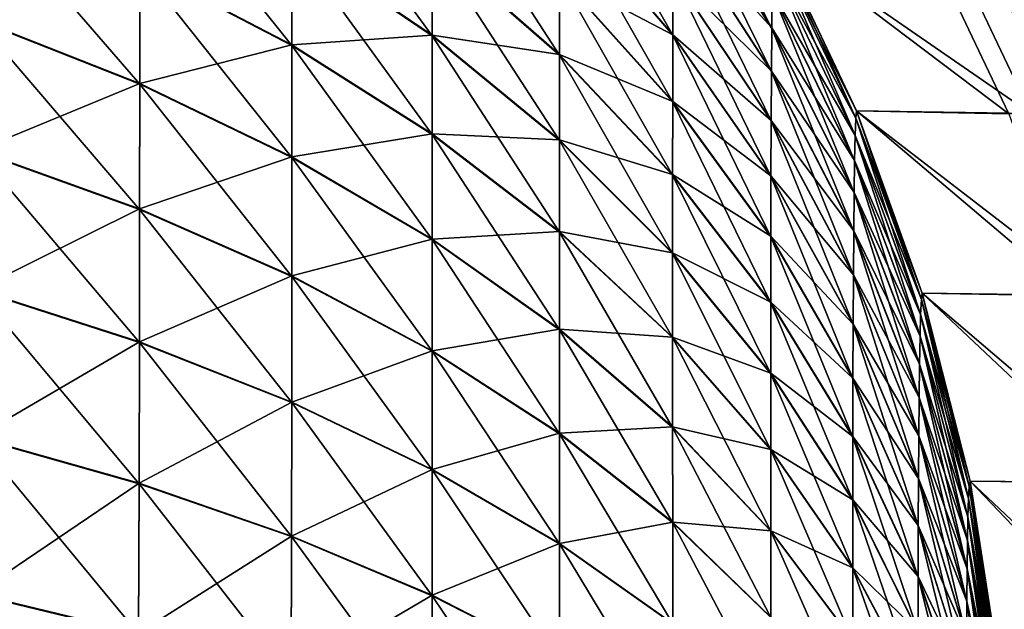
# Model space of a CAD drawing. Header units: metres. Extents: x -2 to 85, y -75 to 96.
# Tile 424 of 444: x 10.932 to 11.663, y 73.399 to 73.837. Entities that reach past the tile are written whole.
import ezdxf

# ---------------------------------------------------------------- set-up
doc = ezdxf.new("R2010")
doc.units = ezdxf.units.M
doc.layers.add('solid_20204500', color=7, linetype='CONTINUOUS')

msp = doc.modelspace()

# ---------------------------------------------------------------- linework, layer by layer
at = {"layer": 'solid_20204500'}
for points in [[(11.490496, 73.830696, -73.094818), (11.417357, 73.946915, -73.134209), (11.417522, 73.976753, -73.038734)], [(11.490761, 73.857697, -73.008354), (11.490496, 73.830696, -73.094818), (11.417522, 73.976753, -73.038734)], [(11.238382, 73.825066, -73.752335), (11.134171, 73.895836, -73.818436), (11.134135, 73.968544, -73.735245)], [(11.238368, 73.893379, -73.674179), (11.238382, 73.825066, -73.752335), (11.134135, 73.968544, -73.735245)], [(11.417023, 73.825706, -73.388519), (11.332903, 73.924065, -73.448006), (11.332922, 73.973366, -73.361092)], [(11.417109, 73.870987, -73.308701), (11.417023, 73.825706, -73.388519), (11.332922, 73.973366, -73.361092)], [(11.134171, 73.817932, -73.896408), (11.021217, 73.876976, -73.959709), (11.021217, 73.959106, -73.877502)], [(11.134171, 73.895836, -73.818436), (11.134171, 73.817932, -73.896408), (11.021217, 73.959106, -73.877502)], [(11.332879, 73.810852, -73.607101), (11.238368, 73.893379, -73.674179), (11.238338, 73.956802, -73.591148)], [(11.332889, 73.869812, -73.529915), (11.332879, 73.810852, -73.607101), (11.238338, 73.956802, -73.591148)], [(11.417357, 73.947227, 73.133804), (11.41722, 73.911827, 73.223671), (11.490496, 73.830978, 73.094444)], [(11.490275, 73.79863, -73.176147), (11.41722, 73.911484, -73.224022), (11.417357, 73.946915, -73.134209)], [(11.417357, 73.947227, 73.133804), (11.490496, 73.830978, 73.094444), (11.490762, 73.857803, 73.008118)], [(11.490496, 73.830696, -73.094818), (11.490275, 73.79863, -73.176147), (11.417357, 73.946915, -73.134209)], [(11.021157, 73.789345, -74.036354), (10.900468, 73.836914, -74.095062), (10.900554, 73.928505, -74.014977)], [(11.021217, 73.876976, -73.959709), (11.021157, 73.789345, -74.036354), (10.900554, 73.928505, -74.014977)], [(11.332903, 73.924355, 73.447655), (11.332889, 73.870209, 73.529556), (11.417023, 73.825974, 73.388199)], [(11.416959, 73.775887, -73.463737), (11.332889, 73.869812, -73.529915), (11.332903, 73.924065, -73.448006)], [(11.332903, 73.924355, 73.447655), (11.417023, 73.825974, 73.388199), (11.417109, 73.871262, 73.30838)], [(11.417023, 73.825706, -73.388519), (11.416959, 73.775887, -73.463737), (11.332903, 73.924065, -73.448006)], [(11.41722, 73.911827, 73.223671), (11.417109, 73.871262, 73.30838), (11.490275, 73.798935, 73.175827)], [(11.490097, 73.761971, -73.252823), (11.417109, 73.870987, -73.308701), (11.41722, 73.911484, -73.224022)], [(11.41722, 73.911827, 73.223671), (11.490275, 73.798935, 73.175827), (11.490496, 73.830978, 73.094444)], [(11.490275, 73.79863, -73.176147), (11.490097, 73.761971, -73.252823), (11.41722, 73.911484, -73.224022)], [(11.021217, 73.877502, 73.959106), (11.134171, 73.818436, 73.895836), (11.134171, 73.896408, 73.817932)], [(11.134171, 73.896408, 73.817932), (11.238382, 73.8256, 73.751869), (11.238368, 73.893921, 73.673775)], [(11.134171, 73.896408, 73.817932), (11.134171, 73.818436, 73.895836), (11.238382, 73.8256, 73.751869)], [(11.238382, 73.751869, -73.8256), (11.134171, 73.817932, -73.896408), (11.134171, 73.895836, -73.818436)], [(11.238382, 73.825066, -73.752335), (11.238382, 73.751869, -73.8256), (11.134171, 73.895836, -73.818436)], [(11.491458, 73.893211, 72.816879), (11.553511, 73.769371, 72.709686), (11.491993, 73.899475, 72.708946)], [(11.55291, 73.763992, -72.805679), (11.491458, 73.893318, -72.81678), (11.491913, 73.899429, -72.708946)], [(11.666527, 73.767082, -61.803432), (11.553486, 73.769363, -72.709679), (11.491913, 73.899429, -72.708946)], [(11.55291, 73.763992, -72.805679), (11.491913, 73.899429, -72.708946), (11.553486, 73.769363, -72.709679)], [(11.60502, 73.897072, -61.802807), (11.666527, 73.767082, -61.803432), (11.491913, 73.899429, -72.708946)], [(11.682988, 73.76738, 60.187912), (11.491993, 73.899475, 72.708946), (11.553511, 73.769371, 72.709686)], [(11.682988, 73.76738, 60.187912), (11.621449, 73.897209, 60.187302), (11.491993, 73.899475, 72.708946)], [(11.762628, 73.764694, -50.886116), (11.666527, 73.767082, -61.803432), (11.60502, 73.897072, -61.802807)], [(11.701114, 73.894676, -50.885597), (11.762628, 73.764694, -50.886116), (11.60502, 73.897072, -61.802807)], [(11.727097, 73.894447, 47.652912), (11.621449, 73.897209, 60.187302), (11.682988, 73.76738, 60.187912)], [(11.238368, 73.893921, 73.673775), (11.332879, 73.811356, 73.60672), (11.332889, 73.870209, 73.529556)], [(11.238368, 73.893921, 73.673775), (11.238382, 73.8256, 73.751869), (11.332879, 73.811356, 73.60672)], [(11.332874, 73.747345, -73.679749), (11.238382, 73.825066, -73.752335), (11.238368, 73.893379, -73.674179)], [(11.332879, 73.810852, -73.607101), (11.332874, 73.747345, -73.679749), (11.238368, 73.893379, -73.674179)], [(11.55243, 73.751221, -72.894043), (11.491078, 73.878899, -72.916023), (11.491458, 73.893318, -72.81678)], [(11.491458, 73.893211, 72.816879), (11.491079, 73.878845, 72.916039), (11.55291, 73.763901, 72.805771)], [(11.55291, 73.763992, -72.805679), (11.55243, 73.751221, -72.894043), (11.491458, 73.893318, -72.81678)], [(11.491458, 73.893211, 72.816879), (11.55291, 73.763901, 72.805771), (11.553511, 73.769371, 72.709686)], [(10.900466, 73.837387, 74.094429), (11.021156, 73.789803, 74.035744), (11.021217, 73.877502, 73.959106)], [(11.021217, 73.877502, 73.959106), (11.021156, 73.789803, 74.035744), (11.134171, 73.818436, 73.895836)], [(11.134135, 73.73481, -73.969116), (11.021157, 73.789345, -74.036354), (11.021217, 73.876976, -73.959709)], [(11.134171, 73.817932, -73.896408), (11.134135, 73.73481, -73.969116), (11.021217, 73.876976, -73.959709)], [(11.552027, 73.732391, -72.97625), (11.490761, 73.857697, -73.008354), (11.491078, 73.878899, -72.916023)], [(11.491079, 73.878845, 72.916039), (11.490762, 73.857803, 73.008118), (11.55243, 73.751167, 72.894051)], [(11.55243, 73.751221, -72.894043), (11.552027, 73.732391, -72.97625), (11.491078, 73.878899, -72.916023)], [(11.491079, 73.878845, 72.916039), (11.55243, 73.751167, 72.894051), (11.55291, 73.763901, 72.805771)], [(11.332889, 73.870209, 73.529556), (11.332879, 73.811356, 73.60672), (11.416959, 73.776245, 73.463409)], [(11.416917, 73.721741, -73.534622), (11.332879, 73.810852, -73.607101), (11.332889, 73.869812, -73.529915)], [(11.332889, 73.870209, 73.529556), (11.416959, 73.776245, 73.463409), (11.417023, 73.825974, 73.388199)], [(11.416959, 73.775887, -73.463737), (11.416917, 73.721741, -73.534622), (11.332889, 73.869812, -73.529915)], [(11.417109, 73.871262, 73.30838), (11.417023, 73.825974, 73.388199), (11.490097, 73.762222, 73.252533)], [(11.489957, 73.720978, -73.325104), (11.417023, 73.825706, -73.388519), (11.417109, 73.870987, -73.308701)], [(11.417109, 73.871262, 73.30838), (11.490097, 73.762222, 73.252533), (11.490275, 73.798935, 73.175827)], [(11.490097, 73.761971, -73.252823), (11.489957, 73.720978, -73.325104), (11.417109, 73.870987, -73.308701)], [(11.490762, 73.857803, 73.008118), (11.490496, 73.830978, 73.094444), (11.552028, 73.732491, 72.976036)], [(11.55169, 73.708389, -73.053238), (11.490496, 73.830696, -73.094818), (11.490761, 73.857697, -73.008354)], [(11.552027, 73.732391, -72.97625), (11.55169, 73.708389, -73.053238), (11.490761, 73.857697, -73.008354)], [(11.490762, 73.857803, 73.008118), (11.552028, 73.732491, 72.976036), (11.55243, 73.751167, 72.894051)], [(10.900466, 73.837387, 74.094429), (10.900293, 73.739983, 74.168755), (11.021156, 73.789803, 74.035744)], [(11.021035, 73.696175, -74.107361), (10.900293, 73.739532, -74.169258), (10.900468, 73.836914, -74.095062)], [(11.021157, 73.789345, -74.036354), (11.021035, 73.696175, -74.107361), (10.900468, 73.836914, -74.095062)], [(11.490496, 73.830978, 73.094444), (11.490275, 73.798935, 73.175827), (11.551691, 73.708641, 73.05291)], [(11.551412, 73.679878, -73.125664), (11.490275, 73.79863, -73.176147), (11.490496, 73.830696, -73.094818)], [(11.490496, 73.830978, 73.094444), (11.551691, 73.708641, 73.05291), (11.552028, 73.732491, 72.976036)], [(11.55169, 73.708389, -73.053238), (11.551412, 73.679878, -73.125664), (11.490496, 73.830696, -73.094818)], [(11.134171, 73.818436, 73.895836), (11.238382, 73.752342, 73.825058), (11.238382, 73.8256, 73.751869)], [(11.238382, 73.8256, 73.751869), (11.332874, 73.747849, 73.679306), (11.332879, 73.811356, 73.60672)], [(11.238382, 73.8256, 73.751869), (11.238382, 73.752342, 73.825058), (11.332874, 73.747849, 73.679306)], [(11.332874, 73.679306, -73.747849), (11.238382, 73.751869, -73.8256), (11.238382, 73.825066, -73.752335)], [(11.332874, 73.747345, -73.679749), (11.332874, 73.679306, -73.747849), (11.238382, 73.825066, -73.752335)], [(11.417023, 73.825974, 73.388199), (11.416959, 73.776245, 73.463409), (11.489957, 73.721222, 73.324814)], [(11.489855, 73.675873, -73.393227), (11.416959, 73.775887, -73.463737), (11.417023, 73.825706, -73.388519)], [(11.417023, 73.825974, 73.388199), (11.489957, 73.721222, 73.324814), (11.490097, 73.762222, 73.252533)], [(11.489957, 73.720978, -73.325104), (11.489855, 73.675873, -73.393227), (11.417023, 73.825706, -73.388519)], [(11.021156, 73.789803, 74.035744), (11.134135, 73.735245, 73.968544), (11.134171, 73.818436, 73.895836)], [(11.134171, 73.818436, 73.895836), (11.134135, 73.735245, 73.968544), (11.238382, 73.752342, 73.825058)], [(11.238368, 73.673775, -73.893913), (11.134135, 73.73481, -73.969116), (11.134171, 73.817932, -73.896408)], [(11.238382, 73.751869, -73.8256), (11.238368, 73.673775, -73.893913), (11.134171, 73.817932, -73.896408)], [(11.332879, 73.811356, 73.60672), (11.332874, 73.747849, 73.679306), (11.416917, 73.722198, 73.534271)], [(11.416896, 73.663422, -73.601334), (11.332874, 73.747345, -73.679749), (11.332879, 73.810852, -73.607101)], [(11.332879, 73.811356, 73.60672), (11.416917, 73.722198, 73.534271), (11.416959, 73.776245, 73.463409)], [(11.416917, 73.721741, -73.534622), (11.416896, 73.663422, -73.601334), (11.332879, 73.810852, -73.607101)], [(11.490275, 73.798935, 73.175827), (11.490097, 73.762222, 73.252533), (11.551412, 73.680153, 73.125374)], [(11.551185, 73.647263, -73.193947), (11.490097, 73.761971, -73.252823), (11.490275, 73.79863, -73.176147)], [(11.490275, 73.798935, 73.175827), (11.551412, 73.680153, 73.125374), (11.551691, 73.708641, 73.05291)], [(11.551412, 73.679878, -73.125664), (11.551185, 73.647263, -73.193947), (11.490275, 73.79863, -73.176147)], [(10.900293, 73.739983, 74.168755), (11.021035, 73.696609, 74.106888), (11.021156, 73.789803, 74.035744)], [(11.021156, 73.789803, 74.035744), (11.021035, 73.696609, 74.106888), (11.134135, 73.735245, 73.968544)], [(11.134062, 73.646454, -74.036491), (11.021035, 73.696175, -74.107361), (11.021157, 73.789345, -74.036354)], [(11.134135, 73.73481, -73.969116), (11.134062, 73.646454, -74.036491), (11.021157, 73.789345, -74.036354)], [(11.416959, 73.776245, 73.463409), (11.416917, 73.722198, 73.534271), (11.489854, 73.676201, 73.392929)], [(11.489787, 73.626846, -73.457413), (11.416917, 73.721741, -73.534622), (11.416959, 73.775887, -73.463737)], [(11.416959, 73.776245, 73.463409), (11.489854, 73.676201, 73.392929), (11.489957, 73.721222, 73.324814)], [(11.489855, 73.675873, -73.393227), (11.489787, 73.626846, -73.457413), (11.416959, 73.775887, -73.463737)], [(11.601123, 73.618263, -72.87101), (11.55243, 73.751221, -72.894043), (11.55291, 73.763992, -72.805679)], [(11.55291, 73.763901, 72.805771), (11.55243, 73.751167, 72.894051), (11.601659, 73.629234, 72.794044)], [(11.55291, 73.763901, 72.805771), (11.602304, 73.633881, 72.710281), (11.553511, 73.769371, 72.709686)], [(11.601659, 73.629311, -72.793961), (11.55291, 73.763992, -72.805679), (11.553486, 73.769363, -72.709679)], [(11.601659, 73.629311, -72.793961), (11.601123, 73.618263, -72.87101), (11.55291, 73.763992, -72.805679)], [(11.55291, 73.763901, 72.805771), (11.601659, 73.629234, 72.794044), (11.602304, 73.633881, 72.710281)], [(11.715602, 73.631958, -61.80394), (11.602304, 73.633881, -72.710281), (11.553486, 73.769363, -72.709679)], [(11.601659, 73.629311, -72.793961), (11.553486, 73.769363, -72.709679), (11.602304, 73.633881, -72.710281)], [(11.666527, 73.767082, -61.803432), (11.715602, 73.631958, -61.80394), (11.553486, 73.769363, -72.709679)], [(11.731824, 73.632256, 60.188404), (11.553511, 73.769371, 72.709686), (11.602304, 73.633881, 72.710281)], [(11.731824, 73.632256, 60.188404), (11.682988, 73.76738, 60.187912), (11.553511, 73.769371, 72.709686)], [(11.490097, 73.762222, 73.252533), (11.489957, 73.721222, 73.324814), (11.551185, 73.647491, 73.193687)], [(11.551007, 73.610786, -73.258316), (11.489957, 73.720978, -73.325104), (11.490097, 73.761971, -73.252823)], [(11.490097, 73.762222, 73.252533), (11.551185, 73.647491, 73.193687), (11.551412, 73.680153, 73.125374)], [(11.551185, 73.647263, -73.193947), (11.551007, 73.610786, -73.258316), (11.490097, 73.761971, -73.252823)], [(11.134135, 73.735245, 73.968544), (11.238368, 73.674187, 73.893379), (11.238382, 73.752342, 73.825058)], [(11.238382, 73.752342, 73.825058), (11.238368, 73.674187, 73.893379), (11.332874, 73.679749, 73.747345)], [(11.332879, 73.60672, -73.811356), (11.238368, 73.673775, -73.893913), (11.238382, 73.751869, -73.8256)], [(11.238382, 73.752342, 73.825058), (11.332874, 73.679749, 73.747345), (11.332874, 73.747849, 73.679306)], [(11.332874, 73.679306, -73.747849), (11.332879, 73.60672, -73.811356), (11.238382, 73.751869, -73.8256)], [(11.600674, 73.601929, -72.942696), (11.552027, 73.732391, -72.97625), (11.55243, 73.751221, -72.894043)], [(11.55243, 73.751167, 72.894051), (11.552028, 73.732491, 72.976036), (11.601124, 73.618225, 72.871017)], [(11.601123, 73.618263, -72.87101), (11.600674, 73.601929, -72.942696), (11.55243, 73.751221, -72.894043)], [(11.55243, 73.751167, 72.894051), (11.601124, 73.618225, 72.871017), (11.601659, 73.629234, 72.794044)], [(11.332874, 73.747849, 73.679306), (11.416896, 73.663879, 73.600937), (11.416917, 73.722198, 73.534271)], [(11.332874, 73.747849, 73.679306), (11.332874, 73.679749, 73.747345), (11.416896, 73.663879, 73.600937)], [(11.416896, 73.600937, -73.663879), (11.332874, 73.679306, -73.747849), (11.332874, 73.747345, -73.679749)], [(11.416896, 73.663422, -73.601334), (11.416896, 73.600937, -73.663879), (11.332874, 73.747345, -73.679749)], [(10.900293, 73.739983, 74.168755), (10.90003, 73.636597, 74.237099), (11.021035, 73.696609, 74.106888)], [(11.02085, 73.59729, -74.172661), (10.90003, 73.636162, -74.237465), (10.900293, 73.739532, -74.169258)], [(11.021035, 73.696175, -74.107361), (11.02085, 73.59729, -74.172661), (10.900293, 73.739532, -74.169258)], [(11.021035, 73.696609, 74.106888), (11.134062, 73.646858, 74.036034), (11.134135, 73.735245, 73.968544)], [(11.134135, 73.735245, 73.968544), (11.134062, 73.646858, 74.036034), (11.238368, 73.674187, 73.893379)], [(11.238338, 73.590759, -73.95723), (11.134062, 73.646454, -74.036491), (11.134135, 73.73481, -73.969116)], [(11.238368, 73.673775, -73.893913), (11.238338, 73.590759, -73.95723), (11.134135, 73.73481, -73.969116)], [(11.600298, 73.581062, -73.009842), (11.55169, 73.708389, -73.053238), (11.552027, 73.732391, -72.97625)], [(11.552028, 73.732491, 72.976036), (11.551691, 73.708641, 73.05291), (11.600675, 73.602013, 72.942513)], [(11.600674, 73.601929, -72.942696), (11.600298, 73.581062, -73.009842), (11.552027, 73.732391, -72.97625)], [(11.552028, 73.732491, 72.976036), (11.600675, 73.602013, 72.942513), (11.601124, 73.618225, 72.871017)], [(11.416917, 73.722198, 73.534271), (11.416896, 73.663879, 73.600937), (11.489786, 73.627266, 73.4571)], [(11.489753, 73.574043, -73.517822), (11.416896, 73.663422, -73.601334), (11.416917, 73.721741, -73.534622)], [(11.416917, 73.722198, 73.534271), (11.489786, 73.627266, 73.4571), (11.489854, 73.676201, 73.392929)], [(11.489787, 73.626846, -73.457413), (11.489753, 73.574043, -73.517822), (11.416917, 73.721741, -73.534622)], [(11.489957, 73.721222, 73.324814), (11.489854, 73.676201, 73.392929), (11.551008, 73.611, 73.258057)], [(11.550878, 73.570641, -73.318977), (11.489855, 73.675873, -73.393227), (11.489957, 73.720978, -73.325104)], [(11.489957, 73.721222, 73.324814), (11.551008, 73.611, 73.258057), (11.551185, 73.647491, 73.193687)], [(11.551007, 73.610786, -73.258316), (11.550878, 73.570641, -73.318977), (11.489957, 73.720978, -73.325104)], [(11.551691, 73.708641, 73.05291), (11.551412, 73.680153, 73.125374), (11.600298, 73.581284, 73.009552)], [(11.599986, 73.556252, -73.073006), (11.551412, 73.679878, -73.125664), (11.55169, 73.708389, -73.053238)], [(11.600298, 73.581062, -73.009842), (11.599986, 73.556252, -73.073006), (11.55169, 73.708389, -73.053238)], [(11.551691, 73.708641, 73.05291), (11.600298, 73.581284, 73.009552), (11.600675, 73.602013, 72.942513)], [(10.90003, 73.636597, 74.237099), (11.02085, 73.597702, 74.17231), (11.021035, 73.696609, 74.106888)], [(11.021035, 73.696609, 74.106888), (11.02085, 73.597702, 74.17231), (11.134062, 73.646858, 74.036034)], [(11.13395, 73.552658, -74.098457), (11.02085, 73.59729, -74.172661), (11.021035, 73.696175, -74.107361)], [(11.134062, 73.646454, -74.036491), (11.13395, 73.552658, -74.098457), (11.021035, 73.696175, -74.107361)], [(11.238368, 73.674187, 73.893379), (11.332879, 73.607101, 73.810852), (11.332874, 73.679749, 73.747345)], [(11.332874, 73.679749, 73.747345), (11.416896, 73.601341, 73.663414), (11.416896, 73.663879, 73.600937)], [(11.332874, 73.679749, 73.747345), (11.332879, 73.607101, 73.810852), (11.416896, 73.601341, 73.663414)], [(11.416917, 73.534271, -73.722198), (11.332879, 73.60672, -73.811356), (11.332874, 73.679306, -73.747849)], [(11.416896, 73.600937, -73.663879), (11.416917, 73.534271, -73.722198), (11.332874, 73.679306, -73.747849)], [(11.489854, 73.676201, 73.392929), (11.489786, 73.627266, 73.4571), (11.550877, 73.57093, 73.31871)], [(11.550792, 73.527, -73.376129), (11.489787, 73.626846, -73.457413), (11.489855, 73.675873, -73.393227)], [(11.489854, 73.676201, 73.392929), (11.550877, 73.57093, 73.31871), (11.551008, 73.611, 73.258057)], [(11.550878, 73.570641, -73.318977), (11.550792, 73.527, -73.376129), (11.489855, 73.675873, -73.393227)], [(11.551412, 73.680153, 73.125374), (11.551185, 73.647491, 73.193687), (11.599986, 73.556488, 73.072762)], [(11.599733, 73.527855, -73.132568), (11.551185, 73.647263, -73.193947), (11.551412, 73.679878, -73.125664)], [(11.551412, 73.680153, 73.125374), (11.599986, 73.556488, 73.072762), (11.600298, 73.581284, 73.009552)], [(11.599986, 73.556252, -73.073006), (11.599733, 73.527855, -73.132568), (11.551412, 73.679878, -73.125664)], [(11.134062, 73.646858, 74.036034), (11.238338, 73.591148, 73.956802), (11.238368, 73.674187, 73.893379)], [(11.238368, 73.674187, 73.893379), (11.238338, 73.591148, 73.956802), (11.332879, 73.607101, 73.810852)], [(11.332889, 73.529556, -73.870209), (11.238338, 73.590759, -73.95723), (11.238368, 73.673775, -73.893913)], [(11.332879, 73.60672, -73.811356), (11.332889, 73.529556, -73.870209), (11.238368, 73.673775, -73.893913)], [(11.416896, 73.663879, 73.600937), (11.489753, 73.574455, 73.517464), (11.489786, 73.627266, 73.4571)], [(11.416896, 73.663879, 73.600937), (11.416896, 73.601341, 73.663414), (11.489753, 73.574455, 73.517464)], [(11.489753, 73.517464, -73.574455), (11.416896, 73.600937, -73.663879), (11.416896, 73.663422, -73.601334)], [(11.489753, 73.574043, -73.517822), (11.489753, 73.517464, -73.574455), (11.416896, 73.663422, -73.601334)], [(11.02085, 73.597702, 74.17231), (11.13395, 73.553055, 74.098122), (11.134062, 73.646858, 74.036034)], [(11.134062, 73.646858, 74.036034), (11.13395, 73.553055, 74.098122), (11.238338, 73.591148, 73.956802)], [(11.238295, 73.502647, -74.015465), (11.13395, 73.552658, -74.098457), (11.134062, 73.646454, -74.036491)], [(11.238338, 73.590759, -73.95723), (11.238295, 73.502647, -74.015465), (11.134062, 73.646454, -74.036491)], [(11.599535, 73.496071, -73.188713), (11.551007, 73.610786, -73.258316), (11.551185, 73.647263, -73.193947)], [(11.551185, 73.647491, 73.193687), (11.551008, 73.611, 73.258057), (11.599733, 73.528046, 73.132347)], [(11.551185, 73.647491, 73.193687), (11.599733, 73.528046, 73.132347), (11.599986, 73.556488, 73.072762)], [(11.599733, 73.527855, -73.132568), (11.599535, 73.496071, -73.188713), (11.551185, 73.647263, -73.193947)], [(10.90003, 73.636597, 74.237099), (10.899673, 73.526901, 74.299171), (11.02085, 73.597702, 74.17231)], [(11.020599, 73.49234, -74.232117), (10.899673, 73.526459, -74.299553), (10.90003, 73.636162, -74.237465)], [(11.02085, 73.59729, -74.172661), (11.020599, 73.49234, -74.232117), (10.90003, 73.636162, -74.237465)], [(11.601659, 73.629234, 72.794044), (11.637877, 73.494347, 72.710724), (11.602304, 73.633881, 72.710281)], [(11.637282, 73.490631, -72.781746), (11.601659, 73.629311, -72.793961), (11.602304, 73.633881, -72.710281)], [(11.767509, 73.493073, 60.188774), (11.602304, 73.633881, 72.710281), (11.637877, 73.494347, 72.710724)], [(11.767509, 73.493073, 60.188774), (11.731824, 73.632256, 60.188404), (11.602304, 73.633881, 72.710281)], [(11.715602, 73.631958, -61.80394), (11.751703, 73.49295, -61.804325), (11.602304, 73.633881, -72.710281)], [(11.751703, 73.49295, -61.804325), (11.637937, 73.494354, -72.710724), (11.602304, 73.633881, -72.710281)], [(11.637282, 73.490631, -72.781746), (11.602304, 73.633881, -72.710281), (11.637937, 73.494354, -72.710724)], [(11.489786, 73.627266, 73.4571), (11.489753, 73.574455, 73.517464), (11.550791, 73.527367, 73.375854)], [(11.550748, 73.47998, -73.429924), (11.489753, 73.574043, -73.517822), (11.489787, 73.626846, -73.457413)], [(11.489786, 73.627266, 73.4571), (11.550791, 73.527367, 73.375854), (11.550877, 73.57093, 73.31871)], [(11.550792, 73.527, -73.376129), (11.550748, 73.47998, -73.429924), (11.489787, 73.626846, -73.457413)], [(11.636739, 73.481377, -72.847153), (11.601123, 73.618263, -72.87101), (11.601659, 73.629311, -72.793961)], [(11.601659, 73.629234, 72.794044), (11.601124, 73.618225, 72.871017), (11.637282, 73.490562, 72.781815)], [(11.637282, 73.490631, -72.781746), (11.636739, 73.481377, -72.847153), (11.601659, 73.629311, -72.793961)], [(11.601659, 73.629234, 72.794044), (11.637282, 73.490562, 72.781815), (11.637877, 73.494347, 72.710724)], [(11.636283, 73.467606, -72.908028), (11.600674, 73.601929, -72.942696), (11.601123, 73.618263, -72.87101)], [(11.601124, 73.618225, 72.871017), (11.600675, 73.602013, 72.942513), (11.636739, 73.481339, 72.84716)], [(11.636739, 73.481377, -72.847153), (11.636283, 73.467606, -72.908028), (11.601123, 73.618263, -72.87101)], [(11.601124, 73.618225, 72.871017), (11.636739, 73.481339, 72.84716), (11.637282, 73.490562, 72.781815)], [(11.551008, 73.611, 73.258057), (11.550877, 73.57093, 73.31871), (11.599535, 73.496262, 73.188492)], [(11.59939, 73.46109, -73.241631), (11.550878, 73.570641, -73.318977), (11.551007, 73.610786, -73.258316)], [(11.599535, 73.496071, -73.188713), (11.59939, 73.46109, -73.241631), (11.551007, 73.610786, -73.258316)], [(11.551008, 73.611, 73.258057), (11.599535, 73.496262, 73.188492), (11.599733, 73.528046, 73.132347)], [(11.238338, 73.591148, 73.956802), (11.332889, 73.529915, 73.869812), (11.332879, 73.607101, 73.810852)], [(11.332879, 73.607101, 73.810852), (11.416917, 73.534622, 73.721741), (11.416896, 73.601341, 73.663414)], [(11.332879, 73.607101, 73.810852), (11.332889, 73.529915, 73.869812), (11.416917, 73.534622, 73.721741)], [(11.416959, 73.463409, -73.776245), (11.332889, 73.529556, -73.870209), (11.332879, 73.60672, -73.811356)], [(11.416917, 73.534271, -73.722198), (11.416959, 73.463409, -73.776245), (11.332879, 73.60672, -73.811356)], [(11.600675, 73.602013, 72.942513), (11.600298, 73.581284, 73.009552), (11.636284, 73.467682, 72.907875)], [(11.635901, 73.449982, -72.965057), (11.600298, 73.581062, -73.009842), (11.600674, 73.601929, -72.942696)], [(11.636283, 73.467606, -72.908028), (11.635901, 73.449982, -72.965057), (11.600674, 73.601929, -72.942696)], [(11.600675, 73.602013, 72.942513), (11.636284, 73.467682, 72.907875), (11.636739, 73.481339, 72.84716)], [(10.899673, 73.526901, 74.299171), (11.020599, 73.49276, 74.231758), (11.02085, 73.597702, 74.17231)], [(11.02085, 73.597702, 74.17231), (11.020599, 73.49276, 74.231758), (11.13395, 73.553055, 74.098122)], [(11.1338, 73.453125, -74.154892), (11.020599, 73.49234, -74.232117), (11.02085, 73.59729, -74.172661)], [(11.13395, 73.552658, -74.098457), (11.1338, 73.453125, -74.154892), (11.02085, 73.59729, -74.172661)], [(11.416896, 73.601341, 73.663414), (11.489753, 73.51783, 73.574043), (11.489753, 73.574455, 73.517464)], [(11.416896, 73.601341, 73.663414), (11.416917, 73.534622, 73.721741), (11.489753, 73.51783, 73.574043)], [(11.489786, 73.4571, -73.627266), (11.416917, 73.534271, -73.722198), (11.416896, 73.600937, -73.663879)], [(11.489753, 73.517464, -73.574455), (11.489786, 73.4571, -73.627266), (11.416896, 73.600937, -73.663879)], [(11.13395, 73.553055, 74.098122), (11.238295, 73.503021, 74.015152), (11.238338, 73.591148, 73.956802)], [(11.238338, 73.591148, 73.956802), (11.238295, 73.503021, 74.015152), (11.332889, 73.529915, 73.869812)], [(11.332903, 73.447662, -73.924355), (11.238295, 73.502647, -74.015465), (11.238338, 73.590759, -73.95723)], [(11.332889, 73.529556, -73.870209), (11.332903, 73.447662, -73.924355), (11.238338, 73.590759, -73.95723)], [(11.600298, 73.581284, 73.009552), (11.599986, 73.556488, 73.072762), (11.635901, 73.450165, 72.964813)], [(11.635585, 73.428978, -73.018707), (11.599986, 73.556252, -73.073006), (11.600298, 73.581062, -73.009842)], [(11.600298, 73.581284, 73.009552), (11.635901, 73.450165, 72.964813), (11.636284, 73.467682, 72.907875)], [(11.635901, 73.449982, -72.965057), (11.635585, 73.428978, -73.018707), (11.600298, 73.581062, -73.009842)], [(11.489753, 73.574455, 73.517464), (11.550748, 73.480354, 73.429604), (11.550791, 73.527367, 73.375854)], [(11.489753, 73.574455, 73.517464), (11.489753, 73.51783, 73.574043), (11.550748, 73.480354, 73.429604)], [(11.550748, 73.429604, -73.480354), (11.489753, 73.517464, -73.574455), (11.489753, 73.574043, -73.517822)], [(11.550748, 73.47998, -73.429924), (11.550748, 73.429604, -73.480354), (11.489753, 73.574043, -73.517822)], [(11.550877, 73.57093, 73.31871), (11.550791, 73.527367, 73.375854), (11.599389, 73.461342, 73.241394)], [(11.599294, 73.423042, -73.291481), (11.550792, 73.527, -73.376129), (11.550878, 73.570641, -73.318977)], [(11.550877, 73.57093, 73.31871), (11.599389, 73.461342, 73.241394), (11.599535, 73.496262, 73.188492)], [(11.59939, 73.46109, -73.241631), (11.599294, 73.423042, -73.291481), (11.550878, 73.570641, -73.318977)], [(11.020599, 73.49276, 74.231758), (11.1338, 73.453522, 74.154541), (11.13395, 73.553055, 74.098122)], [(11.13395, 73.553055, 74.098122), (11.1338, 73.453522, 74.154541), (11.238295, 73.503021, 74.015152)], [(11.238235, 73.409142, -74.068512), (11.1338, 73.453125, -74.154892), (11.13395, 73.552658, -74.098457)], [(11.238295, 73.502647, -74.015465), (11.238235, 73.409142, -74.068512), (11.13395, 73.552658, -74.098457)], [(11.599986, 73.556488, 73.072762), (11.599733, 73.528046, 73.132347), (11.635585, 73.429184, 73.018501)], [(11.635327, 73.404922, -73.069305), (11.599733, 73.527855, -73.132568), (11.599986, 73.556252, -73.073006)], [(11.599986, 73.556488, 73.072762), (11.635585, 73.429184, 73.018501), (11.635901, 73.450165, 72.964813)], [(11.635585, 73.428978, -73.018707), (11.635327, 73.404922, -73.069305), (11.599986, 73.556252, -73.073006)], [(11.238295, 73.503021, 74.015152), (11.332903, 73.448006, 73.924057), (11.332889, 73.529915, 73.869812)], [(11.332889, 73.529915, 73.869812), (11.416959, 73.463745, 73.775887), (11.416917, 73.534622, 73.721741)], [(11.332889, 73.529915, 73.869812), (11.332903, 73.448006, 73.924057), (11.416959, 73.463745, 73.775887)], [(11.417023, 73.388199, -73.825966), (11.332903, 73.447662, -73.924355), (11.332889, 73.529556, -73.870209)], [(11.416959, 73.463409, -73.776245), (11.417023, 73.388199, -73.825966), (11.332889, 73.529556, -73.870209)], [(11.416917, 73.534622, 73.721741), (11.489787, 73.457413, 73.626846), (11.489753, 73.51783, 73.574043)], [(11.416917, 73.534622, 73.721741), (11.416959, 73.463745, 73.775887), (11.489787, 73.457413, 73.626846)], [(11.489854, 73.392929, -73.676201), (11.416959, 73.463409, -73.776245), (11.416917, 73.534271, -73.722198)], [(11.489786, 73.4571, -73.627266), (11.489854, 73.392929, -73.676201), (11.416917, 73.534271, -73.722198)], [(11.020279, 73.380966, -74.285332), (10.899217, 73.410042, -74.355095), (10.899673, 73.526459, -74.299553)], [(10.899673, 73.526901, 74.299171), (10.899218, 73.41053, 74.35463), (11.020599, 73.49276, 74.231758)], [(11.020599, 73.49234, -74.232117), (11.020279, 73.380966, -74.285332), (10.899673, 73.526459, -74.299553)], [(11.550791, 73.527367, 73.375854), (11.550748, 73.480354, 73.429604), (11.599293, 73.423363, 73.291237)], [(11.599245, 73.38205, -73.338394), (11.550748, 73.47998, -73.429924), (11.550792, 73.527, -73.376129)], [(11.550791, 73.527367, 73.375854), (11.599293, 73.423363, 73.291237), (11.599389, 73.461342, 73.241394)], [(11.599294, 73.423042, -73.291481), (11.599245, 73.38205, -73.338394), (11.550792, 73.527, -73.376129)], [(11.599733, 73.528046, 73.132347), (11.599535, 73.496262, 73.188492), (11.635328, 73.40509, 73.069115)], [(11.635127, 73.377975, -73.116997), (11.599535, 73.496071, -73.188713), (11.599733, 73.527855, -73.132568)], [(11.599733, 73.528046, 73.132347), (11.635328, 73.40509, 73.069115), (11.635585, 73.429184, 73.018501)], [(11.635327, 73.404922, -73.069305), (11.635127, 73.377975, -73.116997), (11.599733, 73.527855, -73.132568)], [(11.489753, 73.51783, 73.574043), (11.550748, 73.429932, 73.47998), (11.550748, 73.480354, 73.429604)], [(11.489753, 73.51783, 73.574043), (11.489787, 73.457413, 73.626846), (11.550748, 73.429932, 73.47998)], [(11.550791, 73.375854, -73.527367), (11.489786, 73.4571, -73.627266), (11.489753, 73.517464, -73.574455)], [(11.550748, 73.429604, -73.480354), (11.550791, 73.375854, -73.527367), (11.489753, 73.517464, -73.574455)], [(11.1338, 73.453522, 74.154541), (11.238235, 73.409515, 74.068184), (11.238295, 73.503021, 74.015152)], [(11.238295, 73.503021, 74.015152), (11.238235, 73.409515, 74.068184), (11.332903, 73.448006, 73.924057)], [(11.332922, 73.360741, -73.973671), (11.238235, 73.409142, -74.068512), (11.238295, 73.502647, -74.015465)], [(11.332903, 73.447662, -73.924355), (11.332922, 73.360741, -73.973671), (11.238295, 73.502647, -74.015465)], [(10.899218, 73.41053, 74.35463), (11.020279, 73.381432, 74.284882), (11.020599, 73.49276, 74.231758)], [(11.020599, 73.49276, 74.231758), (11.020279, 73.381432, 74.284882), (11.1338, 73.453522, 74.154541)], [(11.133607, 73.347496, -74.205414), (11.020279, 73.380966, -74.285332), (11.020599, 73.49234, -74.232117)], [(11.1338, 73.453125, -74.154892), (11.133607, 73.347496, -74.205414), (11.020599, 73.49234, -74.232117)], [(11.599535, 73.496262, 73.188492), (11.599389, 73.461342, 73.241394), (11.635127, 73.378136, 73.116806)], [(11.634978, 73.348297, -73.161949), (11.59939, 73.46109, -73.241631), (11.599535, 73.496071, -73.188713)], [(11.599535, 73.496262, 73.188492), (11.635127, 73.378136, 73.116806), (11.635328, 73.40509, 73.069115)], [(11.635127, 73.377975, -73.116997), (11.634978, 73.348297, -73.161949), (11.599535, 73.496071, -73.188713)], [(11.659416, 73.349358, -72.769157), (11.637282, 73.490631, -72.781746), (11.637937, 73.494354, -72.710724)], [(11.637282, 73.490562, 72.781815), (11.659891, 73.352226, 72.711014), (11.637877, 73.494347, 72.710724)], [(11.789713, 73.35112, 60.189018), (11.637877, 73.494347, 72.710724), (11.659891, 73.352226, 72.711014)], [(11.789713, 73.35112, 60.189018), (11.767509, 73.493073, 60.188774), (11.637877, 73.494347, 72.710724)], [(11.751703, 73.49295, -61.804325), (11.774291, 73.351318, -61.804581), (11.637937, 73.494354, -72.710724)], [(11.774291, 73.351318, -61.804581), (11.660019, 73.352211, -72.711014), (11.637937, 73.494354, -72.710724)], [(11.659416, 73.349358, -72.769157), (11.637937, 73.494354, -72.710724), (11.660019, 73.352211, -72.711014)], [(11.658914, 73.341934, -72.822723), (11.636739, 73.481377, -72.847153), (11.637282, 73.490631, -72.781746)], [(11.637282, 73.490562, 72.781815), (11.636739, 73.481339, 72.84716), (11.659416, 73.349297, 72.769211)], [(11.659416, 73.349358, -72.769157), (11.658914, 73.341934, -72.822723), (11.637282, 73.490631, -72.781746)], [(11.637282, 73.490562, 72.781815), (11.659416, 73.349297, 72.769211), (11.659891, 73.352226, 72.711014)], [(11.550748, 73.480354, 73.429604), (11.599245, 73.38237, 73.338112), (11.599293, 73.423363, 73.291237)], [(11.550748, 73.480354, 73.429604), (11.550748, 73.429932, 73.47998), (11.599245, 73.38237, 73.338112)], [(11.599245, 73.338112, -73.38237), (11.550748, 73.429604, -73.480354), (11.550748, 73.47998, -73.429924)], [(11.599245, 73.38205, -73.338394), (11.599245, 73.338112, -73.38237), (11.550748, 73.47998, -73.429924)], [(11.658492, 73.330788, -72.872604), (11.636283, 73.467606, -72.908028), (11.636739, 73.481377, -72.847153)], [(11.636739, 73.481339, 72.84716), (11.636284, 73.467682, 72.907875), (11.658915, 73.341904, 72.822731)], [(11.658914, 73.341934, -72.822723), (11.658492, 73.330788, -72.872604), (11.636739, 73.481377, -72.847153)], [(11.636739, 73.481339, 72.84716), (11.658915, 73.341904, 72.822731), (11.659416, 73.349297, 72.769211)], [(11.332903, 73.448006, 73.924057), (11.417023, 73.388519, 73.825699), (11.416959, 73.463745, 73.775887)], [(11.416959, 73.463745, 73.775887), (11.489854, 73.393227, 73.675873), (11.489787, 73.457413, 73.626846)], [(11.416959, 73.463745, 73.775887), (11.417023, 73.388519, 73.825699), (11.489854, 73.393227, 73.675873)], [(11.489957, 73.324821, -73.721222), (11.417023, 73.388199, -73.825966), (11.416959, 73.463409, -73.776245)], [(11.489854, 73.392929, -73.676201), (11.489957, 73.324821, -73.721222), (11.416959, 73.463409, -73.776245)], [(11.636284, 73.467682, 72.907875), (11.635901, 73.450165, 72.964813), (11.658493, 73.330849, 72.872475)], [(11.658139, 73.31646, -72.919334), (11.635901, 73.449982, -72.965057), (11.636283, 73.467606, -72.908028)], [(11.658492, 73.330788, -72.872604), (11.658139, 73.31646, -72.919334), (11.636283, 73.467606, -72.908028)], [(11.636284, 73.467682, 72.907875), (11.658493, 73.330849, 72.872475), (11.658915, 73.341904, 72.822731)], [(11.550877, 73.31871, -73.57093), (11.489854, 73.392929, -73.676201), (11.489786, 73.4571, -73.627266)], [(11.550791, 73.375854, -73.527367), (11.550877, 73.31871, -73.57093), (11.489786, 73.4571, -73.627266)], [(11.489787, 73.457413, 73.626846), (11.550792, 73.376129, 73.526993), (11.550748, 73.429932, 73.47998)], [(11.489787, 73.457413, 73.626846), (11.489854, 73.393227, 73.675873), (11.550792, 73.376129, 73.526993)], [(11.599389, 73.461342, 73.241394), (11.599293, 73.423363, 73.291237), (11.634978, 73.348511, 73.161751)], [(11.634881, 73.31601, -73.204292), (11.599294, 73.423042, -73.291481), (11.59939, 73.46109, -73.241631)], [(11.599389, 73.461342, 73.241394), (11.634978, 73.348511, 73.161751), (11.635127, 73.378136, 73.116806)], [(11.634978, 73.348297, -73.161949), (11.634881, 73.31601, -73.204292), (11.59939, 73.46109, -73.241631)], [(11.020279, 73.381432, 74.284882), (11.133607, 73.347939, 74.204987), (11.1338, 73.453522, 74.154541)], [(11.1338, 73.453522, 74.154541), (11.133607, 73.347939, 74.204987), (11.238235, 73.409515, 74.068184)], [(11.238157, 73.309906, -74.116005), (11.133607, 73.347496, -74.205414), (11.1338, 73.453125, -74.154892)], [(11.238235, 73.409142, -74.068512), (11.238157, 73.309906, -74.116005), (11.1338, 73.453125, -74.154892)], [(11.635901, 73.450165, 72.964813), (11.635585, 73.429184, 73.018501), (11.65814, 73.316612, 72.919128)], [(11.657847, 73.299347, -72.96331), (11.635585, 73.428978, -73.018707), (11.635901, 73.449982, -72.965057)], [(11.635901, 73.450165, 72.964813), (11.65814, 73.316612, 72.919128), (11.658493, 73.330849, 72.872475)], [(11.658139, 73.31646, -72.919334), (11.657847, 73.299347, -72.96331), (11.635901, 73.449982, -72.965057)], [(11.238235, 73.409515, 74.068184), (11.332922, 73.361092, 73.973366), (11.332903, 73.448006, 73.924057)], [(11.332903, 73.448006, 73.924057), (11.332922, 73.361092, 73.973366), (11.417023, 73.388519, 73.825699)], [(11.417109, 73.30838, -73.871262), (11.332922, 73.360741, -73.973671), (11.332903, 73.447662, -73.924355)], [(11.417023, 73.388199, -73.825966), (11.417109, 73.30838, -73.871262), (11.332903, 73.447662, -73.924355)], [(11.550748, 73.429932, 73.47998), (11.599245, 73.338402, 73.38205), (11.599245, 73.38237, 73.338112)], [(11.550748, 73.429932, 73.47998), (11.550792, 73.376129, 73.526993), (11.599245, 73.338402, 73.38205)], [(11.599293, 73.291237, -73.423363), (11.550791, 73.375854, -73.527367), (11.550748, 73.429604, -73.480354)], [(11.599245, 73.338112, -73.38237), (11.599293, 73.291237, -73.423363), (11.550748, 73.429604, -73.480354)], [(11.657609, 73.279701, -73.004784), (11.635327, 73.404922, -73.069305), (11.635585, 73.428978, -73.018707)], [(11.635585, 73.429184, 73.018501), (11.635328, 73.40509, 73.069115), (11.657847, 73.299507, 72.963135)], [(11.635585, 73.429184, 73.018501), (11.657847, 73.299507, 72.963135), (11.65814, 73.316612, 72.919128)], [(11.657847, 73.299347, -72.96331), (11.657609, 73.279701, -73.004784), (11.635585, 73.428978, -73.018707)], [(11.599293, 73.423363, 73.291237), (11.599245, 73.38237, 73.338112), (11.634881, 73.316284, 73.204086)], [(11.634832, 73.281204, -73.244141), (11.599245, 73.38205, -73.338394), (11.599294, 73.423042, -73.291481)], [(11.599293, 73.423363, 73.291237), (11.634881, 73.316284, 73.204086), (11.634978, 73.348511, 73.161751)], [(11.634881, 73.31601, -73.204292), (11.634832, 73.281204, -73.244141), (11.599294, 73.423042, -73.291481)], [(11.019884, 73.262817, -74.331726), (10.898655, 73.286552, -74.403503), (10.899217, 73.410042, -74.355095)], [(10.899218, 73.41053, 74.35463), (10.898656, 73.287125, 74.403076), (11.020279, 73.381432, 74.284882)], [(11.020279, 73.380966, -74.285332), (11.019884, 73.262817, -74.331726), (10.899217, 73.410042, -74.355095)], [(11.133607, 73.347939, 74.204987), (11.238157, 73.310326, 74.115608), (11.238235, 73.409515, 74.068184)], [(11.238235, 73.409515, 74.068184), (11.238157, 73.310326, 74.115608), (11.332922, 73.361092, 73.973366)], [(11.332948, 73.268501, -74.017838), (11.238157, 73.309906, -74.116005), (11.238235, 73.409142, -74.068512)], [(11.332922, 73.360741, -73.973671), (11.332948, 73.268501, -74.017838), (11.238235, 73.409142, -74.068512)], [(11.635328, 73.40509, 73.069115), (11.635127, 73.378136, 73.116806), (11.65761, 73.279839, 73.004631)], [(11.657424, 73.257683, -73.043884), (11.635127, 73.377975, -73.116997), (11.635327, 73.404922, -73.069305)], [(11.657609, 73.279701, -73.004784), (11.657424, 73.257683, -73.043884), (11.635327, 73.404922, -73.069305)], [(11.635328, 73.40509, 73.069115), (11.65761, 73.279839, 73.004631), (11.657847, 73.299507, 72.963135)]]:
    msp.add_3dface(points, dxfattribs=at)

doc.saveas('drawing.dxf')
